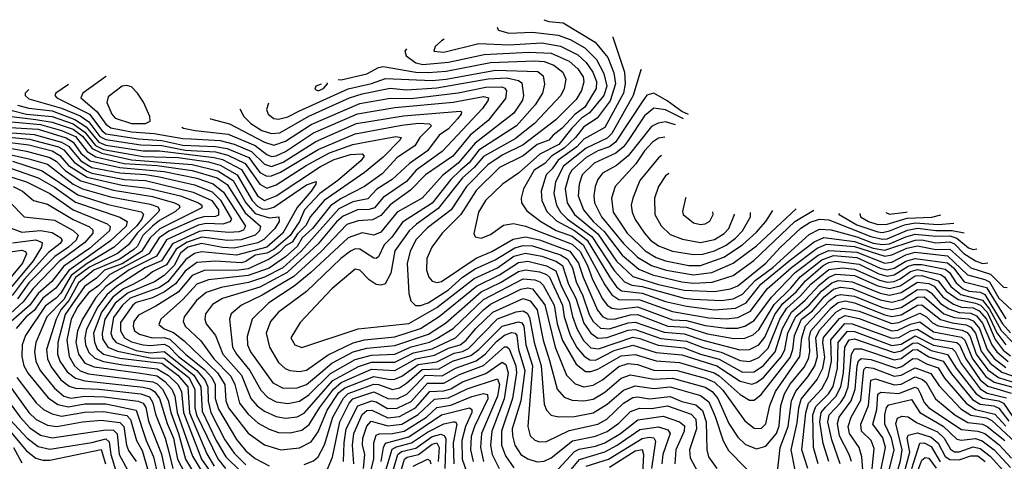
# Model space of a CAD drawing. Extents: x 1173029 to 1307123, y 522559 to 678521.
# Tile 544 of 623: x 1206026 to 1210248, y 670205 to 672101. Entities that reach past the tile are written whole.
import ezdxf

# ---------------------------------------------------------------- set-up
doc = ezdxf.new("R2010")
doc.units = 0

msp = doc.modelspace()

# ---------------------------------------------------------------- linework, layer by layer
at = {"layer": '0CON10XD'}
for points in [[(1208272.9, 672100.6), (1208295, 672092.4), (1208356.4, 672086.4), (1208494, 672004), (1208548, 671938), (1208573.1, 671873.1), (1208581.3, 671825), (1208558.3, 671751.7), (1208502.3, 671677.7), (1208445, 671640.7), (1208409.1, 671595), (1208360.7, 671549.3), (1208305.6, 671515), (1208277.2, 671482.8), (1208232.2, 671455), (1208186.1, 671375), (1208175.7, 671335), (1208177.6, 671315), (1208200.2, 671280.2), (1208261, 671235), (1208326.4, 671196.4), (1208395, 671171), (1208442.7, 671135), (1208535, 670962.7), (1208565, 670919.4), (1208595, 670900.1), (1208685, 670898.4), (1208825, 670847.8), (1208980.6, 670820.6), (1209055, 670817.1), (1209105, 670822.4), (1209160, 670850), (1209231.5, 670945), (1209335, 671037.6), (1209445, 671119.9), (1209485, 671136.7), (1209605, 671126.5), (1209735, 671085.1), (1209765, 671090.8), (1209829.8, 671120.2), (1209875, 671130.6), (1209955, 671114.9), (1210015, 671115.1), (1210105, 671034.9), (1210188.4, 671008.4), (1210245, 670952.3), (1210260.5, 670951.4)], [(1208074.5, 672068.8), (1208073.8, 672065), (1208078.5, 672055), (1208122.9, 672042.9), (1208225, 672047.1), (1208335, 672034.7), (1208386.2, 672016.2), (1208449.3, 671979.3), (1208499.7, 671929.7), (1208530, 671870), (1208543.9, 671815), (1208530.2, 671775), (1208468.9, 671701.1), (1208435, 671677.3), (1208393.5, 671635), (1208337.1, 671565), (1208256.1, 671523.9), (1208165, 671441.9), (1208096.7, 671395), (1208023.2, 671325), (1207993.4, 671275), (1207973.1, 671183.1), (1207979.2, 671169.2), (1208005, 671163.3), (1208045, 671178.8), (1208100.7, 671219.2), (1208143.9, 671226.1), (1208195, 671214.6), (1208395, 671136.8), (1208429.4, 671105), (1208460.6, 671045), (1208482.5, 670985), (1208525, 670902.7), (1208545, 670875.8), (1208565, 670862), (1208595, 670858.1), (1208675, 670868.2), (1208825, 670813.1), (1208885, 670809.9), (1208965, 670788.2), (1209055, 670776.7), (1209103.2, 670776.8), (1209135, 670784.6), (1209175, 670809.7), (1209250.3, 670909.7), (1209351.5, 671015), (1209449.7, 671090.3), (1209495, 671110.5), (1209615, 671102.7), (1209735, 671056.1), (1209765, 671060.2), (1209825, 671091.4), (1209865, 671102.9), (1210005, 671086.5), (1210089.7, 671005), (1210165, 670985.8), (1210184.9, 670975), (1210225, 670906), (1210278.8, 670855)], [(1207845.8, 672017.1), (1207835, 672009.5), (1207808.1, 671985), (1207801.5, 671965), (1207845, 671961.5), (1207995, 671998.7), (1208125, 671993.3), (1208265, 672000.6), (1208345, 671987.5), (1208419.8, 671949.8), (1208455, 671917.5), (1208483.5, 671875), (1208498.8, 671835), (1208497.2, 671805), (1208448.9, 671725), (1208406.8, 671693.2), (1208351.6, 671635), (1208313.1, 671605), (1208295, 671583.9), (1208245, 671564.9), (1208185, 671516.8), (1208083.3, 671466.7), (1207982.6, 671367.4), (1207917.3, 671265), (1207837.1, 671185), (1207792.6, 671125), (1207771.8, 671075), (1207770.3, 671025), (1207780.7, 670995), (1207795, 670977.9), (1207815, 670972.4), (1207835, 670976.9), (1207982.9, 671077.1), (1208050.2, 671105), (1208141.4, 671158.6), (1208195, 671168.6), (1208255, 671156.3), (1208385, 671107), (1208422.1, 671055), (1208441.9, 670995), (1208503.7, 670853.7), (1208525, 670827.3), (1208545, 670817), (1208575, 670814.9), (1208645, 670833.4), (1208675, 670834.7), (1208805, 670784.8), (1208885, 670780.9), (1208975, 670752.2), (1209088, 670732), (1209135, 670733.1), (1209171.4, 670748.6), (1209195, 670769.7), (1209261.3, 670878.7), (1209332.2, 670947.8), (1209373, 670997), (1209465, 671070.4), (1209515, 671088.4), (1209615, 671079.6), (1209715, 671034.1), (1209745, 671027.5), (1209775, 671033.5), (1209825.3, 671064.7), (1209865, 671075.6), (1210005, 671056.7), (1210029.5, 671035), (1210075.7, 670975.7), (1210171.1, 670951.1), (1210255, 670816.1)], [(1208569.6, 672026.6), (1208569.3, 672025), (1208619.2, 671875), (1208622.2, 671825), (1208614.9, 671785.1), (1208535, 671637.4), (1208445, 671587.3), (1208414.9, 671555), (1208335, 671497.9), (1208309.5, 671460.5), (1208282.9, 671435), (1208261.9, 671365), (1208264.1, 671325), (1208286.8, 671276.8), (1208327.5, 671237.5), (1208405, 671196.5), (1208459.9, 671155), (1208555, 670996.3), (1208584.7, 670954.7), (1208606.8, 670936.8), (1208695, 670926.4), (1208795, 670891.6), (1208885, 670871.3), (1209005, 670855.5), (1209095, 670862.9), (1209141.4, 670885), (1209204, 670965), (1209330.5, 671069.5), (1209432.3, 671147.7), (1209474, 671166), (1209605, 671148.7), (1209685, 671119.7), (1209735, 671111), (1209865.2, 671154.8), (1209895, 671155.6), (1209955, 671143.1), (1210015, 671146.8), (1210035, 671138.9), (1210075, 671096.5), (1210125, 671065.3), (1210155, 671054.9), (1210177.6, 671056.5)], [(1207684.5, 671975.4), (1207676.9, 671965), (1207683.6, 671945), (1207725, 671915.2), (1207755, 671907.6), (1207865, 671918.5), (1208018.2, 671951.8), (1208209.3, 671960.7), (1208305, 671956.5), (1208382.3, 671922.3), (1208419.4, 671889.4), (1208442.3, 671855), (1208445, 671833.8), (1208435, 671797.1), (1208412.7, 671757.3), (1208325, 671671.4), (1208185, 671563.7), (1208095, 671518.6), (1208032.9, 671477.1), (1207941.5, 671385), (1207875.7, 671285), (1207775, 671207.7), (1207725, 671155.2), (1207700, 671105), (1207687.7, 671055), (1207694.8, 670924.8), (1207703.5, 670893.5), (1207723.7, 670873.7), (1207745, 670873.3), (1207777.7, 670885), (1207865, 670941.4), (1207925, 670994.9), (1207979.1, 671030.9), (1208065, 671070), (1208148.7, 671121.3), (1208185, 671130.9), (1208225, 671129.7), (1208345, 671091.3), (1208375, 671072.1), (1208395.8, 671035), (1208411.9, 670975), (1208440.4, 670915), (1208468, 670835), (1208485.4, 670805), (1208517, 670777), (1208555, 670773.1), (1208635, 670799.8), (1208665, 670803.1), (1208789.1, 670759.1), (1208875, 670752.8), (1208955, 670724.9), (1209114.1, 670684.1), (1209155, 670684.4), (1209195, 670705.8), (1209221.5, 670738.5), (1209264.3, 670835), (1209298.1, 670881.9), (1209355, 670932.6), (1209395, 670980), (1209471.8, 671045), (1209495, 671057.9), (1209525, 671063.9), (1209625, 671051.8), (1209709.8, 671009.8), (1209745, 671000.3), (1209775, 671004.9), (1209835, 671042.2), (1209860.6, 671049.4), (1209895, 671049.5), (1209995, 671030.3), (1210012.7, 671015), (1210041.3, 670971.3), (1210071.9, 670945), (1210095.4, 670935), (1210145, 670931.5), (1210165, 670921.4), (1210240.9, 670795), (1210275, 670756.9)], [(1207391.3, 671843.9), (1207405, 671843.1), (1207515, 671867.5), (1207564.9, 671895.1), (1207585, 671899.4), (1207725, 671874.9), (1207776.7, 671873.3), (1207855, 671879.9), (1208045, 671916.2), (1208235, 671923.7), (1208275, 671920.7), (1208316.3, 671905), (1208355.2, 671875), (1208367.4, 671845), (1208360, 671805), (1208345.7, 671775), (1208233.8, 671655), (1208150.6, 671589.4), (1208015, 671513.8), (1207975, 671465.5), (1207925, 671421.8), (1207820.2, 671289.8), (1207726.8, 671223.2), (1207695.9, 671194.1), (1207635, 671109.2), (1207616.7, 671013.3), (1207592.4, 670967.6), (1207575, 670960.8), (1207554.2, 670964.2), (1207524.2, 670984.2), (1207485, 671026.2), (1207465, 671030.4), (1207364.1, 670945), (1207228.9, 670801.1), (1207188.6, 670735), (1207205, 670705.7), (1207235, 670693.8), (1207476.6, 670773.4), (1207695, 670796.1), (1207815, 670864.7), (1207975, 670989.6), (1208075, 671036.2), (1208145, 671085.1), (1208195, 671098.6), (1208265, 671085.6), (1208325, 671064.4), (1208353.1, 671045), (1208379.7, 670965), (1208410.5, 670905), (1208445, 670798), (1208475, 670755.2), (1208505, 670733.6), (1208545, 670736.6), (1208635, 670767.4), (1208665, 670770.6), (1208775, 670732), (1208885, 670720.3), (1208955, 670693.5), (1209034.1, 670674.1), (1209115, 670637.7), (1209155, 670633.4), (1209195, 670650.6), (1209235, 670691.1), (1209284.8, 670815), (1209315, 670862.9), (1209374, 670915), (1209418.6, 670965), (1209495, 671028.7), (1209553.7, 671036.3), (1209605, 671030), (1209712.3, 670982.3), (1209745, 670974.3), (1209775, 670976.9), (1209801.6, 670988.4), (1209845, 671019.7), (1209875, 671028.6), (1209976.4, 671006.4), (1209991.8, 670995), (1210018.9, 670955), (1210061.8, 670921.8), (1210155, 670896.7), (1210185, 670858.6), (1210235, 670766.6), (1210285, 670715.1)], [(1207092.4, 671741.9), (1207084.7, 671715), (1207091.3, 671695), (1207115, 671676.8), (1207135, 671674), (1207175, 671684.3), (1207222.6, 671707.4), (1207435, 671804.2), (1207535, 671826.9), (1207595, 671848), (1207795, 671839.6), (1207855, 671845.4), (1208065.7, 671884.3), (1208248, 671878), (1208270.1, 671860.1), (1208275.6, 671824.4), (1208267.6, 671785), (1208236.7, 671735), (1208155.5, 671645), (1207995, 671540), (1207953.7, 671486.3), (1207915.9, 671454.1), (1207874.2, 671415), (1207795, 671312.5), (1207668, 671232), (1207622.1, 671167.9), (1207588.9, 671135), (1207565, 671082.1), (1207555, 671075.4), (1207545, 671077.2), (1207485, 671116.2), (1207465, 671116.5), (1207445, 671107.7), (1207402.2, 671075), (1207255.5, 670934.5), (1207136.2, 670845), (1207101.6, 670805), (1207083, 670755), (1207096.7, 670695), (1207135, 670629.7), (1207163.9, 670603.9), (1207184.5, 670594.5), (1207225, 670590.2), (1207255, 670596.9), (1207348.1, 670661.9), (1207456.2, 670713.8), (1207505, 670726), (1207635, 670739.2), (1207744.8, 670775.2), (1207825, 670826.3), (1207985, 670957.4), (1208083, 671005), (1208165, 671058.4), (1208204.5, 671064.5), (1208284.4, 671044.4), (1208325, 671023), (1208349.7, 670955), (1208381.5, 670891.5), (1208396.2, 670826.2), (1208415.3, 670775.3), (1208444.1, 670724.1), (1208475, 670692.7), (1208507.3, 670687.3), (1208655, 670737.6), (1208685, 670732.9), (1208763.9, 670703.9), (1208875, 670692.3), (1208945, 670664.6), (1209025, 670643.6), (1209125, 670587.6), (1209175, 670589.3), (1209215, 670616.4), (1209265.9, 670675), (1209297, 670775), (1209334.7, 670845), (1209393.7, 670896.3), (1209455, 670962.7), (1209495, 670995.7), (1209525, 671007.8), (1209605, 671002.2), (1209705, 670958.5), (1209755, 670946.8), (1209801.7, 670958.3), (1209865, 671001.4), (1209895, 671002.3), (1209965, 670979.6), (1209999.3, 670935), (1210049.4, 670899.4), (1210124.6, 670884.6), (1210145.3, 670875.3), (1210174.3, 670845), (1210216.5, 670756.5), (1210255, 670705)], [(1208694.2, 671884.2), (1208690, 671885), (1208655.8, 671775), (1208565, 671612.7), (1208545, 671592.7), (1208455, 671549), (1208357.9, 671472.1), (1208323.4, 671405), (1208315.9, 671355), (1208327.3, 671305), (1208344.6, 671275), (1208375, 671245.1), (1208479.9, 671169.9), (1208574.6, 671024.6), (1208618.8, 670975), (1208650.8, 670960.8), (1208695, 670954.8), (1208875, 670905.4), (1208915, 670900.8), (1209034.9, 670895.1), (1209085, 670902.1), (1209125, 670922), (1209179, 670981), (1209255, 671037.4), (1209411.2, 671178.8), (1209455, 671201.6), (1209505, 671198.7), (1209615, 671169), (1209685, 671141.5), (1209725, 671135.1), (1209755, 671138), (1209825, 671169.1), (1209865, 671180), (1209955, 671171), (1210015, 671172.3), (1210045, 671162.7), (1210095, 671120.9), (1210115, 671114.1), (1210129.9, 671116.9)], [(1206396.6, 671858.8), (1206394.3, 671855), (1206296.5, 671785), (1206288.2, 671765), (1206357, 671706.9), (1206395, 671652.4), (1206416.1, 671636.1), (1206505, 671619.2), (1206602.3, 671612.3), (1206725, 671590.5), (1206760.5, 671589.5), (1206885, 671581.8), (1206945, 671565.7), (1207020.1, 671535), (1207075, 671480.4), (1207105, 671471), (1207155, 671489.6), (1207295, 671577.8), (1207470.4, 671655), (1207672.3, 671687.7), (1207915, 671707.7), (1207920, 671705), (1207918.3, 671695), (1207903.5, 671675), (1207865, 671631.7), (1207824.8, 671605), (1207775, 671538.2), (1207696.9, 671483.1), (1207623, 671415), (1207557, 671373), (1207518.2, 671331.8), (1207455, 671318.4), (1207395, 671288.4), (1207232.2, 671107.8), (1207154.1, 671035), (1207075, 670996.2), (1207006.7, 670973.3), (1206889.4, 670950.6), (1206825, 670930), (1206783.8, 670895), (1206731.3, 670825), (1206726.7, 670805), (1206735.3, 670785), (1206802.5, 670722.5), (1206858.9, 670645), (1206930.7, 670570.7), (1206948.2, 670535), (1206968.4, 670455), (1207005, 670408.3), (1207049.1, 670369.1), (1207095, 670342.7), (1207135, 670329.5), (1207185, 670327.2), (1207235, 670338.3), (1207267, 670363), (1207311, 670435), (1207371.4, 670515), (1207405, 670543.7), (1207535, 670600.5), (1207635, 670594.7), (1207725, 670645.4), (1207805, 670660.5), (1207865, 670690.6), (1207914.5, 670705.5), (1207940.2, 670725), (1207981.3, 670775), (1208054.3, 670845.7), (1208185, 670904.1), (1208215, 670893.5), (1208244.8, 670854.8), (1208270.2, 670725), (1208298.1, 670638.1), (1208330.4, 670515), (1208360.9, 670480.9), (1208395, 670467.4), (1208445, 670464.5), (1208485, 670471.4), (1208535, 670502.4), (1208605, 670561.6), (1208645, 670576.9), (1208745, 670558.4), (1208825, 670562.3), (1208965, 670524), (1208995, 670505.1), (1209020, 670475), (1209067, 670367), (1209105, 670308.6), (1209137.9, 670277.9), (1209185, 670259.2), (1209225, 670270.6), (1209270.9, 670325), (1209282.4, 670357.6), (1209289.6, 670445), (1209305.5, 670495), (1209328.9, 670535), (1209390.1, 670609.9), (1209408.4, 670645), (1209413.4, 670675), (1209411.1, 670735), (1209418.5, 670765), (1209506.1, 670863.9), (1209535, 670887), (1209565, 670893.5), (1209605, 670885.5), (1209735, 670833.2), (1209765, 670827), (1209805, 670833.9), (1209875, 670874.9), (1209895, 670877.1), (1209974, 670814), (1210025, 670799.2), (1210085, 670791.4), (1210105, 670781.6), (1210124.1, 670755), (1210148.6, 670678.6), (1210186.7, 670626.7), (1210237.5, 670587.5), (1210325, 670557.3)], [(1206970, 671718.3), (1206986.7, 671685), (1207017.6, 671655), (1207064.8, 671625), (1207105, 671611.5), (1207140.7, 671615), (1207265, 671686.7), (1207439.5, 671765), (1207495, 671782.5), (1207615, 671806), (1207685, 671800), (1207815, 671807.6), (1208035, 671846.8), (1208115, 671850.3), (1208165, 671839.2), (1208179.2, 671829.2), (1208186.8, 671775), (1208182, 671755), (1208145, 671699), (1207979.4, 671570.6), (1207905.5, 671484.5), (1207838.8, 671431.2), (1207751.5, 671335), (1207644.8, 671275), (1207575, 671189.1), (1207545, 671175.6), (1207495, 671185.8), (1207435, 671164.8), (1207274.9, 671015.1), (1207203, 670957), (1207094, 670885), (1207022.1, 670815), (1207001.3, 670741.3), (1207002.3, 670705), (1207016.1, 670675), (1207111.6, 670541.6), (1207155, 670519.5), (1207215, 670520.8), (1207255, 670535.1), (1207299.2, 670570.8), (1207363.9, 670626.1), (1207455.5, 670674.5), (1207515, 670690.8), (1207635, 670701.9), (1207778.6, 670751.4), (1207851.3, 670798.7), (1208005, 670932), (1208087.7, 670972.3), (1208165, 671019.8), (1208195, 671027.5), (1208255, 671017.9), (1208285, 671006.5), (1208297.9, 670995), (1208353.2, 670875), (1208360.1, 670825), (1208386.1, 670746.1), (1208415, 670693.3), (1208446, 670656), (1208471, 670641), (1208495, 670639.1), (1208575, 670681), (1208655, 670703.3), (1208755, 670672.7), (1208865, 670662.1), (1209015, 670614.4), (1209115, 670548.5), (1209165, 670536.8), (1209185, 670543.5), (1209215, 670565.4), (1209293.1, 670655), (1209306.9, 670685), (1209319.5, 670755), (1209353.9, 670826.1), (1209411.3, 670875), (1209464, 670936), (1209508.1, 670971.9), (1209535, 670981.2), (1209595, 670975.9), (1209715, 670926.8), (1209755, 670917.8), (1209805, 670929.5), (1209875, 670974.5), (1209925, 670967.9), (1209946.5, 670956.5), (1209985, 670910.9), (1210029.4, 670879.4), (1210065, 670867.2), (1210115, 670864.2), (1210140.6, 670850.6), (1210170.9, 670815), (1210208.3, 670728.3), (1210242.9, 670682.9), (1210275, 670658.5)], [(1207319.1, 671824.5), (1207295, 671815.3), (1207291.7, 671801.7), (1207305, 671794.5), (1207328.2, 671805), (1207345.6, 671825), (1207346.1, 671830.1)], [(1206065.4, 671800.8), (1206050, 671785), (1206049.5, 671775), (1206065, 671760.5), (1206205, 671721.1), (1206285, 671688.5), (1206322.2, 671662.2), (1206369.7, 671599.7), (1206395, 671586.5), (1206545, 671563), (1206635, 671561), (1206735, 671540.7), (1206865, 671532.9), (1206918.6, 671518.6), (1206993.2, 671483.2), (1207055, 671394.9), (1207085, 671377.8), (1207125, 671391.3), (1207254.8, 671475), (1207355, 671529), (1207455, 671564.3), (1207513.8, 671576.2), (1207638.6, 671598.6), (1207661.1, 671595), (1207657.8, 671585), (1207585, 671510.9), (1207505, 671445.2), (1207332.1, 671325), (1207273.5, 671256.5), (1207252.9, 671217.1), (1207217.8, 671182.2), (1207194.5, 671145.5), (1207165, 671129.5), (1207138.7, 671101.3), (1207095, 671072.7), (1207005, 671031.9), (1206965.2, 671025.2), (1206816.3, 671023.7), (1206765, 671002.7), (1206705, 670931), (1206609.5, 670870.5), (1206535, 670832.7), (1206515.2, 670805), (1206512, 670785), (1206518.4, 670765), (1206539.3, 670750.7), (1206594.4, 670735), (1206645, 670736.6), (1206669, 670729), (1206736.8, 670665), (1206819, 670599), (1206849.2, 670565), (1206864.5, 670535), (1206864.2, 670475), (1206878.6, 670428.6), (1206955, 670298.7), (1206995, 670250.9), (1207035, 670217.4), (1207095, 670185.2)], [(1206235.6, 671821.7), (1206181.1, 671785), (1206176.8, 671775), (1206185, 671764.5), (1206325, 671695.4), (1206378.2, 671625), (1206395, 671611.2), (1206535, 671589.4), (1206635, 671581.8), (1206725, 671562.4), (1206865, 671556.7), (1206915, 671547.1), (1207008.6, 671508.6), (1207055, 671444.6), (1207085, 671428.4), (1207105, 671429.8), (1207144.3, 671445.7), (1207305, 671542.8), (1207465, 671610.8), (1207665, 671648.5), (1207736.4, 671656.4), (1207783, 671653), (1207791.9, 671645), (1207742.2, 671595), (1207720.5, 671559.5), (1207645, 671509.2), (1207580.5, 671439.5), (1207505, 671384.8), (1207405, 671333.1), (1207358.6, 671301.4), (1207282, 671205), (1207237.7, 671165), (1207215, 671127.8), (1207165, 671082.4), (1207095.4, 671034.6), (1207005, 671003.4), (1206835, 670983.7), (1206785, 670966.2), (1206725, 670899), (1206630.7, 670815), (1206621.9, 670791.9), (1206645.6, 670774.4), (1206685, 670758.2), (1206731.7, 670721.7), (1206873.6, 670585), (1206905.3, 670535), (1206910.4, 670465), (1206921.2, 670435), (1207005, 670326.5), (1207075, 670276.5), (1207145, 670254.1), (1207225, 670263), (1207275, 670289.4), (1207305, 670332.2), (1207344.9, 670425), (1207395, 670500.8), (1207419.5, 670520.5), (1207545, 670569.4), (1207615, 670556.2), (1207635, 670558), (1207665, 670570.6), (1207735, 670620.5), (1207815, 670631.6), (1207889, 670669), (1207925, 670676.5), (1207950.3, 670689.7), (1208075, 670816.8), (1208155, 670846.6), (1208185, 670851.5), (1208201.4, 670841.4), (1208212.4, 670822.4), (1208232.5, 670715), (1208261.7, 670615), (1208275, 670450), (1208285, 670424.5), (1208305, 670402.9), (1208336.2, 670396.2), (1208405, 670397.7), (1208485, 670414), (1208545, 670450.4), (1208615, 670510.9), (1208665, 670528.8), (1208745, 670517.2), (1208815, 670525.1), (1208945, 670487.7), (1208980.5, 670460.5), (1209008, 670398), (1209042.5, 670292.5), (1209065, 670252), (1209215, 670098.6)], [(1206505, 671654.7), (1206565, 671654.9), (1206585.4, 671665), (1206584.2, 671685), (1206556.2, 671746.2), (1206531.5, 671785), (1206505, 671812.4), (1206485, 671818.6), (1206465, 671814.7), (1206405, 671769.6), (1206399.8, 671745), (1206420.7, 671695), (1206435, 671678.4), (1206505, 671654.7)], [(1206842, 671677.4), (1206844.5, 671675), (1206925, 671653.2), (1207075, 671575.3), (1207115, 671562.7), (1207165, 671579.9), (1207275, 671650.4), (1207485, 671740.6), (1207615, 671763.8), (1207705, 671762.1), (1207906.4, 671786.4), (1208025, 671810.8), (1208092.6, 671812.6), (1208106.8, 671806.8), (1208113.6, 671795), (1208108.4, 671761.6), (1208035, 671668.1), (1207957.3, 671605), (1207883.6, 671515), (1207766.1, 671435), (1207701.7, 671368.3), (1207614.2, 671305.8), (1207575, 671260.3), (1207538.5, 671241.5), (1207477.1, 671237.1), (1207428.7, 671221.3), (1207318.6, 671105), (1207200.9, 670999.1), (1207065, 670917.6), (1206977.3, 670875), (1206932.5, 670837.5), (1206925.3, 670815), (1206938.9, 670695), (1206955.5, 670665), (1207012.5, 670595), (1207059.4, 670510.6), (1207089.4, 670479.4), (1207125, 670460.6), (1207175, 670452.7), (1207225, 670462.9), (1207265, 670491.1), (1207358.5, 670581.5), (1207465, 670641.6), (1207535, 670661.5), (1207635, 670665.4), (1207705, 670696.8), (1207783, 670717), (1207815, 670732.3), (1207884.7, 670775.3), (1208015, 670899.1), (1208185, 670988), (1208235, 670984.5), (1208256.1, 670976.1), (1208270.8, 670960.8), (1208318.1, 670875), (1208331.2, 670795), (1208353.3, 670723.3), (1208411.9, 670621.9), (1208451.4, 670591.4), (1208475, 670590.3), (1208505, 670600.1), (1208605, 670657.5), (1208665, 670664.1), (1208755, 670637), (1208855, 670629.9), (1209003.9, 670585), (1209025, 670572.8), (1209115, 670492.3), (1209155, 670468), (1209175, 670467.5), (1209205, 670492.2), (1209329.4, 670650.6), (1209341.7, 670685), (1209348.3, 670745), (1209378.6, 670815), (1209425, 670851.4), (1209475, 670910.6), (1209515, 670943.4), (1209545, 670952), (1209596.2, 670946.2), (1209715, 670897.9), (1209765, 670887.6), (1209809.8, 670900.2), (1209875, 670943), (1209915, 670941.4), (1209935, 670927.6), (1209975, 670882.9), (1210009.5, 670859.5), (1210055, 670843.5), (1210105, 670840.9), (1210128.9, 670828.9), (1210155, 670797.6), (1210193.8, 670705), (1210215.3, 670675), (1210265, 670633.3)], [(1208894.3, 671693.2), (1208865, 671705.9), (1208802.4, 671752.4), (1208745, 671785.5), (1208715, 671776.2), (1208695, 671748.7), (1208580.9, 671575), (1208555, 671554.9), (1208505, 671537.3), (1208455, 671508.4), (1208393.4, 671455), (1208381.7, 671435), (1208365.4, 671375), (1208372.8, 671315), (1208404.4, 671265), (1208505, 671181.3), (1208585, 671064.1), (1208655, 670997.9), (1208765, 670964.1), (1208875, 670939.5), (1209005, 670934.3), (1209074.3, 670945.7), (1209105, 670958.4), (1209225.4, 671055), (1209286.7, 671123.3), (1209375, 671205.7), (1209415, 671231.6), (1209455, 671244.5), (1209495, 671241.9), (1209675, 671169.7), (1209725, 671158.4), (1209745, 671160.7), (1209832.8, 671197.2), (1209875, 671205.4), (1209953.9, 671196.1), (1210025, 671196), (1210076, 671185.2)], [(1206720.5, 671639.3), (1206728.6, 671635), (1206778.1, 671625), (1206919.1, 671609.1), (1207035, 671560.1), (1207085, 671521.6), (1207105, 671513.9), (1207125, 671515.8), (1207165, 671535.1), (1207285.4, 671614.6), (1207475, 671696.3), (1207635, 671723.4), (1207885, 671746.6), (1208015, 671770.8), (1208035.5, 671765.5), (1208035.2, 671755.3), (1208010.3, 671719.7), (1207837.9, 671535), (1207725.7, 671454.3), (1207684, 671406), (1207585, 671337.2), (1207546.8, 671293.2), (1207525, 671286.1), (1207475, 671284.2), (1207413.1, 671256.9), (1207385, 671233.3), (1207305, 671138.1), (1207173.1, 671015), (1207055, 670953.2), (1206895.8, 670904.2), (1206852.2, 670877.8), (1206822, 670838), (1206819.6, 670815), (1206825.2, 670795), (1206864.9, 670744.9), (1206896.9, 670665), (1206976.5, 670575), (1207016.7, 670475), (1207043.8, 670443.8), (1207075, 670420.5), (1207125, 670397.4), (1207165, 670390.8), (1207215, 670396.7), (1207245, 670411.3), (1207368.6, 670551.4), (1207478.5, 670611.5), (1207535, 670631.2), (1207635, 670630.2), (1207715, 670671.3), (1207795, 670687.9), (1207894.8, 670735), (1208015, 670855.6), (1208045, 670879.2), (1208175, 670944), (1208205, 670950.4), (1208225, 670945.1), (1208277, 670877), (1208321.9, 670695), (1208371.2, 670575), (1208407.2, 670537.2), (1208445, 670525.2), (1208485, 670532.4), (1208524.7, 670555.3), (1208595, 670611.9), (1208635, 670625.3), (1208675, 670620.4), (1208745, 670596.8), (1208845, 670595.6), (1208965, 670562.5), (1209004.8, 670544.8), (1209040.3, 670510.3), (1209135, 670378.4), (1209175, 670347.9), (1209205.9, 670345.9), (1209225, 670365.6), (1209242.2, 670445), (1209267.4, 670505), (1209371.6, 670655), (1209379.1, 670735), (1209395, 670786.8), (1209498.3, 670895), (1209525, 670914.9), (1209545, 670921.1), (1209605, 670913.9), (1209725, 670865.9), (1209765, 670857.2), (1209805, 670865.1), (1209875, 670909.6), (1209905, 670911.3), (1209988.7, 670838.7), (1210035, 670822.6), (1210095, 670816.2), (1210115, 670808), (1210141.6, 670775), (1210174.9, 670685), (1210205, 670647.2), (1210255, 670608.4)], [(1205988.1, 671711.9), (1206055, 671694.7), (1206165, 671685.3), (1206255, 671653.1), (1206305, 671618.5), (1206351.2, 671561.2), (1206385, 671543.7), (1206555, 671514.1), (1206705, 671509.5), (1206835, 671490.1), (1206885, 671475.9), (1206958, 671435), (1207022.4, 671325), (1207045, 671300.8), (1207065, 671289.5), (1207085, 671286.8), (1207115, 671295.7), (1207255, 671391.2), (1207296.5, 671406.5), (1207296.2, 671395), (1207276.4, 671365), (1207215.9, 671294.1), (1207153.9, 671185), (1207085.4, 671125), (1206955, 671089.9), (1206805.1, 671104.9), (1206775, 671097), (1206738.4, 671071.6), (1206661.3, 670975), (1206625, 670951), (1206499.4, 670905), (1206467.2, 670875), (1206427.6, 670822.4), (1206417.1, 670755), (1206423.6, 670733.6), (1206439.4, 670715), (1206525, 670681.2), (1206585, 670671.1), (1206645, 670676.2), (1206772.9, 670575), (1206801.9, 670525), (1206808.9, 670421.1), (1206868.6, 670295), (1206909.7, 670225), (1207035, 670101.4)], [(1206016.2, 671733.8), (1206065, 671720.2), (1206165, 671708.7), (1206262.1, 671672.1), (1206310.5, 671640.5), (1206364.9, 671575), (1206395, 671561.9), (1206555, 671537.6), (1206625, 671538), (1206859.4, 671509.4), (1206895, 671500), (1206977.3, 671457.3), (1207046, 671345), (1207075, 671324.9), (1207126.2, 671345), (1207315, 671470.8), (1207375, 671499.9), (1207445, 671522.4), (1207494.7, 671524.7), (1207502.7, 671515), (1207488.7, 671495), (1207389.5, 671410.5), (1207313.2, 671355), (1207246.4, 671285), (1207225.3, 671234.7), (1207185, 671174.7), (1207115.2, 671114.8), (1207085, 671097.9), (1207035, 671090.3), (1206995, 671063.2), (1206975, 671056.6), (1206865, 671063.5), (1206785, 671058.1), (1206735, 671022), (1206693.5, 670966.5), (1206646.9, 670933.1), (1206595, 670906.8), (1206525, 670886.9), (1206510.5, 670875), (1206458.8, 670801.2), (1206458.5, 670765), (1206475.1, 670735.1), (1206505, 670717.5), (1206555, 670705.5), (1206585, 670701.7), (1206645, 670707.4), (1206665, 670697.3), (1206706.2, 670655), (1206785.6, 670595), (1206819.5, 670555), (1206832.1, 670525), (1206833.6, 670463.6), (1206845.9, 670415), (1206905, 670296.8), (1206945, 670239.7), (1206995, 670189.7)], [(1208871.8, 671675.2), (1208795, 671714.2), (1208745, 671720.8), (1208705, 671688.3), (1208631.6, 671578.4), (1208614.8, 671555.2), (1208582.3, 671527.7), (1208488.7, 671485), (1208437.2, 671435), (1208424.8, 671395), (1208421.3, 671345), (1208444, 671285), (1208485.4, 671235), (1208532, 671192), (1208609.7, 671089.7), (1208680.5, 671030.5), (1208739.4, 671005), (1208865.1, 670974.9), (1208915, 670969.8), (1208995, 670974.7), (1209085, 671002), (1209173.5, 671066.5), (1209349.7, 671235), (1209430.9, 671283.6)], [(1205945, 671691.3), (1206095, 671672.2), (1206165, 671661), (1206255, 671630.9), (1206295, 671600.4), (1206337.2, 671547.2), (1206377.6, 671527.6), (1206505, 671498.9), (1206765, 671479.3), (1206875, 671451.3), (1206940.7, 671410.7), (1206995, 671314.9), (1207035, 671269.1), (1207095, 671249.7), (1207137.1, 671255), (1207138.1, 671235), (1207119.4, 671205), (1207072.2, 671157.8), (1207046.8, 671143.2), (1206945, 671120.7), (1206895, 671123.5), (1206805, 671140.1), (1206746.3, 671123.7), (1206715, 671098.3), (1206687.6, 671045), (1206645, 671002.5), (1206604.6, 670975.4), (1206491.1, 670928.9), (1206435, 670884.5), (1206391.6, 670815), (1206379.2, 670755), (1206381.4, 670731.4), (1206403.8, 670695), (1206445, 670677.4), (1206585, 670649.1), (1206645, 670647.9), (1206750.7, 670565), (1206777.5, 670515), (1206776.8, 670435), (1206783.4, 670405), (1206875.9, 670215.9), (1206907.9, 670175)], [(1205945, 671666.2), (1206115, 671650.7), (1206205.6, 671625.6), (1206265, 671598.8), (1206315.5, 671535.5), (1206352.3, 671512.3), (1206473.8, 671483.8), (1206615, 671475), (1206765, 671453.1), (1206872.1, 671422.1), (1206915, 671392.8), (1206992.3, 671272.3), (1207058.8, 671215), (1207053.5, 671195), (1207035, 671175.6), (1206975, 671155.3), (1206916.7, 671153.3), (1206807.2, 671167.2), (1206744.6, 671145.4), (1206696.9, 671115), (1206655, 671047.9), (1206595, 671018.2), (1206565.8, 670994.2), (1206513.8, 670966.2), (1206470.8, 670945), (1206425, 670909.9), (1206376.8, 670845), (1206342.8, 670755), (1206345.9, 670715.9), (1206357.5, 670687.5), (1206385.8, 670665.8), (1206455, 670648.1), (1206635, 670626.5), (1206703.6, 670575), (1206746.5, 670525), (1206754, 670414), (1206827.6, 670237.6), (1206859.4, 670185)], [(1208838.7, 671648.7), (1208795, 671662), (1208763.1, 671656.9), (1208735, 671642.5), (1208635, 671516.9), (1208585, 671475.2), (1208525, 671441.4), (1208504.9, 671415.1), (1208493, 671385), (1208487.2, 671345), (1208491.3, 671315), (1208520.1, 671255), (1208615, 671139.6), (1208675, 671082), (1208735.2, 671045), (1208797.9, 671025), (1208915, 671004.9), (1208993.8, 671016.2), (1209085, 671055.6), (1209185, 671129.7), (1209355.3, 671288.5)], [(1205915, 671620.9), (1206087.5, 671607.5), (1206205.2, 671575.2), (1206235, 671558.3), (1206288.5, 671495), (1206335, 671466.3), (1206455, 671443.6), (1206565, 671436.7), (1206625.9, 671425.9), (1206775, 671391.2), (1206851.7, 671361.7), (1206886.7, 671326.7), (1206933.5, 671245), (1206926.7, 671233.3), (1206896.3, 671223.7), (1206825, 671225.7), (1206791.5, 671218.5), (1206655, 671155.1), (1206612.3, 671085), (1206495, 671027.3), (1206395, 670954.9), (1206351.7, 670908.3), (1206294.6, 670815.4), (1206273.6, 670765), (1206266.5, 670715), (1206277.8, 670665), (1206305, 670626.9), (1206345, 670610.7), (1206543.2, 670583.2), (1206615, 670571.8), (1206648.3, 670548.3), (1206678.6, 670515), (1206691.3, 670485), (1206701.6, 670415), (1206766.9, 670226.9), (1206810.6, 670155)], [(1205935, 671641), (1206105, 671630.1), (1206225, 671593.1), (1206255, 671575.6), (1206288.3, 671528.3), (1206327.9, 671495), (1206455, 671466), (1206645, 671449.4), (1206785, 671419.7), (1206855, 671396.8), (1206900.4, 671360.4), (1206994.3, 671215), (1206985, 671197.7), (1206965, 671189.8), (1206922.4, 671187.6), (1206825, 671196), (1206795, 671191.7), (1206680.9, 671139.1), (1206634.2, 671065.8), (1206563.2, 671035), (1206442.8, 670957.2), (1206399.6, 670920.4), (1206361.5, 670868.5), (1206313, 670773), (1206305.5, 670735), (1206308.2, 670705), (1206322, 670672), (1206347.7, 670647.7), (1206385, 670634.2), (1206468.8, 670618.8), (1206615, 670602.5), (1206663.7, 670573.7), (1206703.5, 670535), (1206719.4, 670505), (1206728.7, 670415), (1206805.9, 670215), (1206837.7, 670167.8)], [(1205903.7, 671583.7), (1206065, 671563.4), (1206165, 671537.1), (1206198.2, 671518.2), (1206235, 671475), (1206315.2, 671425.2), (1206465, 671390.2), (1206575, 671377.3), (1206715, 671343.9), (1206792, 671315), (1206806.8, 671305), (1206806.7, 671293.3), (1206626.7, 671203.3), (1206584.7, 671165), (1206548.8, 671105), (1206465, 671052.8), (1206390, 671025), (1206355, 670991.1), (1206304, 670956), (1206221.2, 670835), (1206189.4, 670715), (1206188.3, 670665), (1206198.3, 670635), (1206228.7, 670588.7), (1206265, 670561.6), (1206305, 670551.3), (1206555, 670523.4), (1206585, 670516.6), (1206604.5, 670504.5), (1206625.5, 670475), (1206657.8, 670367.8), (1206684.8, 670305), (1206703.1, 670215), (1206734.1, 670154.1)], [(1205905, 671603.1), (1206067.4, 671587.4), (1206192.1, 671555), (1206215, 671541.4), (1206259.2, 671489.2), (1206311.6, 671451.6), (1206335, 671441.9), (1206475, 671415.1), (1206565, 671410), (1206770.3, 671359.7), (1206849.3, 671325), (1206878.7, 671285), (1206878, 671262), (1206865, 671255.8), (1206815.6, 671254.4), (1206783.5, 671246.5), (1206665, 671193.1), (1206623.6, 671165), (1206579.3, 671095), (1206413, 671007), (1206365, 670960.2), (1206321, 670929), (1206275, 670870.2), (1206246.5, 670815), (1206228.1, 670725), (1206237.4, 670655), (1206260.5, 670615), (1206285, 670593.2), (1206320.5, 670580.5), (1206596.1, 670546.1), (1206615, 670537.2), (1206638.1, 670515), (1206662.7, 670467.3), (1206673.8, 670415), (1206707.4, 670325), (1206737.4, 670215), (1206766.2, 670165)], [(1208792.7, 671596.5), (1208765, 671591.5), (1208739.3, 671575), (1208705, 671538.3), (1208667.5, 671482.5), (1208579.5, 671385), (1208563.5, 671335), (1208570.5, 671275), (1208630.5, 671185), (1208708.4, 671108.4), (1208755, 671079.4), (1208794.6, 671065), (1208895, 671044.9), (1208945, 671044.9), (1209045, 671081.4), (1209125.2, 671134.8), (1209185, 671188.8), (1209225.2, 671235), (1209255.8, 671281.9)], [(1205805, 671562.3), (1206065, 671503.8), (1206145, 671479.8), (1206255, 671394.7), (1206295, 671374), (1206415, 671339.7), (1206585, 671309.5), (1206618, 671298), (1206626, 671285), (1206619.5, 671275), (1206529.3, 671185), (1206492.8, 671135), (1206445, 671097.7), (1206325, 671037.9), (1206265, 670993.5), (1206215, 670899.2), (1206142.7, 670825), (1206094.6, 670715), (1206089, 670675), (1206094.6, 670635), (1206113.7, 670595), (1206175, 670519.1), (1206215, 670484.4), (1206245, 670476.6), (1206305, 670484.4), (1206387.4, 670482.6), (1206533.3, 670463.3), (1206554.8, 670454.8), (1206566.1, 670436.1), (1206577.7, 670377.7), (1206634.1, 670235.9), (1206651.5, 670155)], [(1205886.6, 671566.6), (1206055, 671536.4), (1206155, 671509.8), (1206182.7, 671492.7), (1206221.9, 671451.9), (1206288.6, 671408.6), (1206428.7, 671368.7), (1206595, 671341.6), (1206689.2, 671315), (1206710, 671305), (1206713, 671295), (1206693.3, 671276.7), (1206625, 671238.7), (1206595, 671215.1), (1206553.8, 671175), (1206530.8, 671129.2), (1206515.8, 671114.2), (1206455, 671072.1), (1206343.8, 671025), (1206278.3, 670971.7), (1206237, 670895), (1206202.5, 670855), (1206181.6, 670815), (1206140.8, 670685), (1206144.9, 670645), (1206160.9, 670611), (1206202, 670555), (1206237.3, 670527.3), (1206265, 670519.6), (1206365, 670515.5), (1206545, 670495.2), (1206582.1, 670482.1), (1206596.7, 670456.7), (1206607.6, 670407.6), (1206649.7, 670305), (1206665.5, 670245.5), (1206681.8, 670175)], [(1205757.9, 671497.9), (1206055.2, 671405), (1206155, 671354), (1206255, 671284.5), (1206332.8, 671252.8), (1206401.2, 671225), (1206413.1, 671213.1), (1206411.2, 671195), (1206325, 671119.2), (1206215, 671042.5), (1206163.7, 670976.3), (1206105.1, 670925), (1206068.9, 670875), (1205988.7, 670805)], [(1205995, 671492.7), (1206122.3, 671452.3), (1206275, 671348.2), (1206405, 671306.9), (1206546.2, 671276.2), (1206556.3, 671266.3), (1206549.8, 671245), (1206527.1, 671215), (1206430.7, 671125), (1206315, 671054), (1206246.7, 671003.3), (1206202.6, 670927.4), (1206182.3, 670905), (1206135, 670870.8), (1206050.7, 670745), (1206037, 670705), (1206035.1, 670655), (1206043.5, 670615), (1206061.7, 670581.7), (1206148.4, 670478.4), (1206188.8, 670448.8), (1206235, 670438.5), (1206305, 670451.6), (1206395, 670451.6), (1206524.9, 670424.9), (1206568.3, 670295), (1206599.9, 670225), (1206617.5, 670145)], [(1208778, 671518), (1208765, 671507.6), (1208685, 671411.1), (1208654.8, 671335), (1208648.4, 671305), (1208651.6, 671275), (1208665, 671243.1), (1208705, 671183.8), (1208730.7, 671155), (1208765, 671129.8), (1208825, 671107.5), (1208915, 671092.2), (1208955, 671093.9), (1209005, 671107.9), (1209055, 671132.7), (1209095, 671162.9), (1209124.8, 671195), (1209159.3, 671255), (1209159.9, 671273)], [(1205991.2, 671461.2), (1206105, 671422.3), (1206175, 671382.4), (1206265, 671318), (1206455, 671253.3), (1206486, 671235), (1206482.2, 671215), (1206415, 671151.4), (1206236.2, 671023.8), (1206181.1, 670948.9), (1206125, 670905.3), (1206088.1, 670851.9), (1206053.8, 670825), (1206011, 670775)], [(1208809.8, 671439.9), (1208795, 671430.9), (1208764.8, 671385), (1208747.6, 671335), (1208749.5, 671265), (1208776.2, 671216.2), (1208815, 671178.8), (1208868, 671158), (1208945, 671144.9), (1209005, 671157.3), (1209046.4, 671183.6), (1209067, 671205), (1209090.9, 671265), (1209090.7, 671266.6)], [(1205998.2, 671385), (1206037.4, 671365), (1206085, 671325.2), (1206145, 671308.4), (1206255, 671242.9), (1206325, 671211.7), (1206338.9, 671198.9), (1206339.3, 671185), (1206305.5, 671144.5), (1206195, 671063.4), (1206083, 670947), (1206041, 670889), (1205930.3, 670789.7)], [(1208882.5, 671337.7), (1208880.4, 671335), (1208867.6, 671277.6), (1208870.5, 671265), (1208915, 671228.9), (1208945, 671222), (1208965, 671224.6), (1208985, 671235.6), (1209000, 671265), (1208998.3, 671276.6)], [(1205985.4, 671315.4), (1206045, 671254.8), (1206175, 671240.7), (1206255, 671196.4), (1206276.1, 671176.1), (1206267.7, 671155), (1206235.8, 671125), (1206176, 671084), (1206065, 670971), (1206016.8, 670903.2)], [(1209739.4, 671273.2), (1209756.1, 671266.1), (1209825, 671274.8), (1209830.7, 671276.3)], [(1209536.6, 671268.5), (1209540.2, 671265), (1209615, 671220.7), (1209705, 671189.6), (1209725, 671187.3), (1209755, 671194.9), (1209820, 671220), (1209865, 671229.3), (1209965, 671222), (1210031.3, 671227.1)], [(1209627.8, 671269.4), (1209631.7, 671255), (1209665, 671233.9), (1209705, 671222.1), (1209745, 671223), (1209831.4, 671248.6), (1209936.9, 671253.1), (1209975.3, 671262.8)], [(1205955, 671218), (1206035, 671188.9), (1206115, 671196.4), (1206165, 671187.4), (1206202.7, 671165), (1206207.3, 671155), (1206199.9, 671140.1), (1206148.9, 671101.1), (1206045, 670985), (1205993.2, 670916.8)], [(1205995, 671142.4), (1206095, 671155.3), (1206122.8, 671145), (1206119.3, 671125), (1206083.6, 671065), (1205991.5, 670955)], [(1205975, 671102.8), (1206035, 671110.9), (1206051.2, 671105), (1206055.4, 671095.4), (1206037.3, 671055), (1205954.4, 670955.6)], [(1209273.8, 670146.2), (1209287.1, 670265), (1209321.2, 670355), (1209334.7, 670465), (1209353.8, 670506.2), (1209405, 670567.3), (1209436.1, 670615), (1209446.6, 670655), (1209440.4, 670735), (1209455, 670768.2), (1209525, 670845.5), (1209555, 670863.1), (1209625, 670849), (1209765, 670797.1), (1209795, 670801), (1209885, 670841.6), (1209914, 670825), (1209939.8, 670799.8), (1209965, 670786.2), (1210067.5, 670767.5), (1210088.5, 670758.5), (1210101.2, 670741.2), (1210126.9, 670665), (1210177.5, 670597.5), (1210223.6, 670565), (1210305, 670539.7)], [(1209365.9, 670094.1), (1209333.3, 670255), (1209359.6, 670370.4), (1209366.2, 670435), (1209377.4, 670472.6), (1209445, 670556.2), (1209470.1, 670605), (1209478.1, 670651.9), (1209470.1, 670715), (1209473.1, 670736.9), (1209541.4, 670818.6), (1209565, 670830.9), (1209625, 670818.5), (1209765, 670765.6), (1209791.4, 670768.6), (1209845, 670794.5), (1209885, 670804.5), (1209945, 670761.5), (1210065, 670738.2), (1210078.3, 670725), (1210111, 670645), (1210169, 670569), (1210205.1, 670545.1), (1210285, 670522.8)], [(1207245, 670191.5), (1207285, 670207.4), (1207305, 670224.3), (1207333.4, 670276.6), (1207368.2, 670395), (1207413.9, 670476.1), (1207433.9, 670496.1), (1207545, 670536.7), (1207565, 670535.3), (1207625, 670513.8), (1207655, 670521.3), (1207685, 670540.5), (1207751.1, 670598.9), (1207825, 670602), (1207882, 670635), (1207960.3, 670659.7), (1207994.6, 670685.4), (1208094.5, 670785.5), (1208165, 670804.2), (1208178.9, 670798.9), (1208188, 670785), (1208196, 670705), (1208225.3, 670615), (1208205.2, 670355), (1208214.8, 670314.8), (1208235, 670295.3), (1208255, 670289), (1208285, 670291), (1208382.2, 670337.8), (1208505.1, 670364.9), (1208543.3, 670386.7), (1208615.2, 670454.8), (1208655, 670478.5), (1208675, 670481.5), (1208726.4, 670473.6), (1208815, 670484.1), (1208865, 670462.1), (1208925, 670448), (1208953.2, 670423.2), (1208970, 670375), (1208972.7, 670255), (1208979.3, 670225), (1209015, 670174.2)], [(1209406.1, 670175), (1209380.4, 670255), (1209396.4, 670413.6), (1209407.8, 670455), (1209465, 670516.7), (1209492.3, 670567.7), (1209506.9, 670635), (1209503.8, 670726.2), (1209563.8, 670796.2), (1209595, 670795.8), (1209765, 670733.7), (1209795, 670736.8), (1209845, 670765.9), (1209875, 670772.5), (1209945, 670730.8), (1210043.7, 670715), (1210056, 670705), (1210082.5, 670645), (1210145.1, 670555.1), (1210177.2, 670527.2), (1210215.7, 670515.7), (1210277, 670497)], [(1207337.8, 670152.2), (1207366.5, 670223.5), (1207399.1, 670375), (1207439.2, 670455), (1207455, 670472.7), (1207545, 670503.2), (1207605, 670474.3), (1207645, 670473.9), (1207685.9, 670494.1), (1207726, 670534), (1207765, 670575.5), (1207837.3, 670572.7), (1207894.5, 670605.5), (1207983, 670637), (1208022.3, 670665), (1208071.1, 670718.9), (1208105, 670746.7), (1208135, 670758.1), (1208150.9, 670755), (1208157.4, 670745), (1208164.4, 670685), (1208191.5, 670595), (1208174.1, 670465), (1208137.1, 670345), (1208139.1, 670315), (1208148.6, 670275), (1208174.7, 670234.7), (1208205, 670216), (1208245, 670203.7), (1208275, 670206), (1208305, 670220.2), (1208397, 670293), (1208495, 670312.6), (1208545, 670333.7), (1208595, 670369.4), (1208645, 670419.7), (1208683.5, 670433.5), (1208735, 670431.7), (1208803.2, 670443.2), (1208905, 670407.2), (1208925, 670386.7), (1208928.2, 670345), (1208898.7, 670255), (1208900.4, 670220.4), (1208930.2, 670165)], [(1209450.1, 670195), (1209429.9, 670265), (1209426.4, 670405), (1209439.4, 670440.6), (1209494, 670495), (1209513.5, 670526.5), (1209532.2, 670605), (1209536.1, 670715), (1209575, 670764.3), (1209605, 670762.6), (1209765, 670702.9), (1209805, 670707.5), (1209865, 670743.5), (1209945, 670703.5), (1210025, 670689.2), (1210037.1, 670677.1), (1210062.5, 670625), (1210145, 670516.9), (1210175, 670498.2), (1210257.9, 670477.9)], [(1209496, 670205), (1209471.2, 670281.2), (1209456.8, 670375), (1209462.5, 670415), (1209481.9, 670438.1), (1209525.9, 670484.1), (1209546.9, 670525), (1209558.2, 670585), (1209564.4, 670695.6), (1209582.7, 670727.3), (1209605, 670730.3), (1209775, 670671.7), (1209805, 670680.1), (1209855, 670712.1), (1209875, 670713.5), (1209935, 670680.9), (1210005, 670663.5), (1210041.1, 670605), (1210127.8, 670495), (1210156.1, 670476.1), (1210225, 670465.1), (1210245, 670455.1), (1210285, 670396.1)], [(1207414.9, 670205), (1207417.1, 670285), (1207426, 670345), (1207476.1, 670443.9), (1207535.5, 670465.5), (1207555, 670460.6), (1207602.6, 670432.6), (1207645, 670433.3), (1207705, 670462.4), (1207775, 670540.9), (1207845, 670540.5), (1207912.4, 670577.6), (1208015, 670616.1), (1208105, 670696.6), (1208115, 670697.2), (1208125, 670688), (1208153, 670615), (1208156.1, 670585), (1208139, 670475), (1208092.3, 670335), (1208092.1, 670275), (1208108.9, 670228.9), (1208145, 670176.8)], [(1209544.7, 670195), (1209507.8, 670297.8), (1209490.5, 670375), (1209497, 670405), (1209545, 670456.7), (1209563.7, 670485), (1209579.1, 670525), (1209593.1, 670665), (1209605, 670688), (1209635, 670687.3), (1209775, 670640.1), (1209805, 670647.2), (1209855, 670684.2), (1209874.5, 670684.5), (1209925, 670653.1), (1209985.5, 670635.5), (1210021, 670581), (1210110.9, 670470.9), (1210145, 670450.7), (1210202.8, 670442.8), (1210224, 670434), (1210267.9, 670377.9)], [(1209592, 670205), (1209583.1, 670235), (1209540.7, 670315), (1209532, 670368), (1209539.1, 670395), (1209591.4, 670465), (1209608.3, 670515), (1209616.9, 670615), (1209623.4, 670636.6), (1209633.8, 670646.2), (1209675, 670641.7), (1209785, 670604.9), (1209808.3, 670611.7), (1209855, 670646), (1209875, 670645.1), (1209914, 670624), (1209965, 670606.7), (1209992, 670562), (1210084.3, 670454.3), (1210125, 670428), (1210208, 670408), (1210255, 670356.7)], [(1207458.7, 670195), (1207453, 670275), (1207459.1, 670325), (1207494, 670406), (1207515, 670424), (1207535.4, 670425.4), (1207605, 670392.2), (1207655, 670397.2), (1207722.8, 670435), (1207785, 670504.2), (1207845, 670507.1), (1207874.4, 670515.6), (1207925, 670546.4), (1208025, 670581.6), (1208095, 670631), (1208110.2, 670620.2), (1208120.9, 670585), (1208103.9, 670473.9), (1208050.8, 670335), (1208044.9, 670275), (1208051.3, 670235), (1208081.7, 670175)], [(1209649.6, 670055), (1209636.8, 670225), (1209625.5, 670265), (1209584.4, 670325), (1209579.1, 670355), (1209590.9, 670395), (1209632.8, 670467.2), (1209645, 670598.6), (1209655, 670608.8), (1209685.5, 670605.5), (1209775, 670571.3), (1209805, 670574.4), (1209865, 670605.9), (1209932.3, 670582.3), (1209969, 670529), (1210061.1, 670431.1), (1210105, 670403.4), (1210171.5, 670391.5), (1210195, 670380.4), (1210337.2, 670247.2)], [(1206013.1, 670565), (1206096.3, 670456.3), (1206128, 670428), (1206165, 670408.9), (1206205, 670399.7), (1206305, 670416.5), (1206385, 670419.5), (1206485, 670401.3), (1206501.1, 670385), (1206526.5, 670295), (1206551.4, 670251.4), (1206588.8, 670125)], [(1207500.6, 670175), (1207505.3, 670235), (1207496.4, 670276.4), (1207497, 670305), (1207515, 670355.7), (1207532.5, 670377.5), (1207605, 670356.9), (1207665, 670364.2), (1207734.4, 670405.6), (1207805, 670472.3), (1207865, 670477.3), (1207945, 670515.9), (1208075, 670559.2), (1208083, 670535), (1208074.4, 670485), (1208005.7, 670325), (1208002.3, 670265), (1208014.2, 670205)], [(1209679.1, 670145), (1209690.5, 670260.5), (1209676.6, 670295), (1209636.2, 670335), (1209632.8, 670365), (1209665.1, 670445), (1209676.2, 670553.8), (1209695, 670559.9), (1209775, 670533.8), (1209805, 670537), (1209865, 670567.7), (1209896.9, 670556.9), (1209913, 670543), (1209952.8, 670472.8), (1210035.3, 670405.3), (1210092.1, 670372.1), (1210154.1, 670364.1), (1210175, 670354.9), (1210249.9, 670295)], [(1205981.4, 670531.4), (1206065, 670414.8), (1206096.9, 670385), (1206145, 670360.5), (1206185, 670354.6), (1206295, 670374.7), (1206375, 670381.3), (1206455, 670372.3), (1206472.6, 670355), (1206484.5, 670274.5), (1206492.2, 670252.2), (1206525, 670204.2)], [(1209714.4, 670145), (1209738.7, 670265), (1209726.5, 670306.5), (1209684.3, 670365), (1209701.8, 670428.3), (1209705, 670493.9), (1209718.6, 670501.4), (1209795, 670495.9), (1209865, 670523.4), (1209877.4, 670517.4), (1209888.6, 670495), (1209905, 670457.2), (1209925, 670434.4), (1210065, 670341.1), (1210135.1, 670335.1), (1210165, 670324), (1210226, 670276), (1210278.8, 670218.8)], [(1205946.6, 670506.6), (1206027.2, 670395), (1206069.5, 670349.5), (1206115, 670317.7), (1206165, 670305.4), (1206395, 670340.9), (1206428.5, 670338.5), (1206443.1, 670323.1), (1206452.9, 670235), (1206488.7, 670168.7)], [(1207518, 670115), (1207545.1, 670215), (1207543.8, 670285), (1207555, 670317.1), (1207566.8, 670323.2), (1207625, 670324.6), (1207675, 670334.6), (1207770.7, 670395), (1207815, 670436.3), (1207875, 670446.2), (1207965, 670483), (1208015, 670495.6), (1208031.7, 670491.7), (1208033.2, 670473.2), (1207975.5, 670355), (1207962.3, 670312.3), (1207959, 670255), (1207969.7, 670205)], [(1207575.9, 670205), (1207585.3, 670265), (1207595, 670282.9), (1207695, 670310.5), (1207835, 670404.9), (1207954.8, 670434.8), (1207965, 670427.1), (1207964.8, 670415), (1207937.5, 670355), (1207921.5, 670295), (1207923.9, 670213.9), (1207969.5, 670085)], [(1209748.3, 670145), (1209776.1, 670255), (1209764.3, 670305), (1209735.3, 670365), (1209735.1, 670405), (1209743.4, 670436.6), (1209753, 670447), (1209850.1, 670469.9), (1209885, 670414.6), (1209985.5, 670355.5), (1210045, 670300.8), (1210065, 670295.4), (1210125, 670302.7), (1210153.3, 670293.3), (1210204.6, 670254.6), (1210275, 670179)], [(1205916.7, 670415), (1206055, 670250), (1206095, 670218.2), (1206125, 670209.9), (1206155, 670209.9), (1206375, 670255.4), (1206394, 670195)], [(1208335, 670172.1), (1208405, 670247.4), (1208425, 670257.5), (1208495, 670269.9), (1208535.6, 670285), (1208601.7, 670325), (1208676.1, 670383.9), (1208785, 670399.7), (1208854.7, 670374.7), (1208877.2, 670357.2), (1208875.4, 670335), (1208839.1, 670255), (1208835.2, 670195)], [(1209781.1, 670135), (1209802.8, 670207.2), (1209809.8, 670255), (1209782.6, 670367.4), (1209790, 670390), (1209809.1, 670399.1), (1209835, 670396.1), (1209871.4, 670371.4), (1209961.3, 670331.3), (1209989.6, 670305), (1210017.7, 670257.7), (1210035, 670246.5), (1210055, 670245.3), (1210115, 670267.5), (1210145, 670260.5), (1210187.5, 670227.5), (1210255, 670152.9)], [(1205985, 670383.7), (1206057.4, 670305), (1206105, 670268.8), (1206155, 670257.6), (1206335, 670286.2), (1206395, 670302), (1206409, 670289), (1206417.1, 670235), (1206438.1, 670165)], [(1207542.2, 669985), (1207623, 670257), (1207641.9, 670268.1), (1207705.8, 670284.2), (1207775, 670329.9), (1207844, 670366), (1207885, 670374.2), (1207895, 670374.1), (1207900.2, 670365), (1207884.9, 670285), (1207887.1, 670195)], [(1208355, 670127), (1208426.5, 670213.5), (1208535, 670245.7), (1208588.2, 670275), (1208685, 670342.2), (1208765, 670353.1), (1208805, 670339.8), (1208814.8, 670325), (1208783.5, 670235), (1208779.4, 670195)], [(1207585, 670020.3), (1207646.7, 670235), (1207662.8, 670247.2), (1207725, 670261.2), (1207795, 670312), (1207831.8, 670321.8), (1207846.3, 670316.3), (1207853, 670303), (1207849.1, 670175)], [(1208454.4, 670185), (1208550.2, 670215), (1208695, 670303.7), (1208725, 670308.9), (1208745.5, 670305.5), (1208751.6, 670291.6), (1208734.9, 670175)], [(1209819.2, 670155), (1209842.7, 670245), (1209831.2, 670305), (1209835, 670318.1), (1209875, 670327.2), (1209935, 670308.9), (1209965, 670282.7), (1209995, 670226.2), (1210015, 670213.7), (1210055, 670211.1), (1210105, 670229.4), (1210135, 670228.5), (1210166.4, 670205)], [(1205999.6, 670265), (1206035, 670199.4)], [(1207599.8, 669955), (1207675.6, 670214.4), (1207687.2, 670222.8), (1207736.2, 670233.8), (1207795, 670278.7), (1207815, 670285.1), (1207824.9, 670265), (1207820.5, 670205)], [(1209851.6, 670175), (1209885, 670283.5), (1209905, 670284.2), (1209935, 670268.5), (1209973.2, 670203.2)], [(1208555, 670180.1), (1208665, 670249.7), (1208695.3, 670255.3), (1208700.2, 670235), (1208694.9, 670125)], [(1209877.5, 670165), (1209895, 670209.7), (1209908.3, 670221.7), (1209925, 670219.2), (1209955.6, 670175.6)], [(1207712.4, 670185), (1207775, 670214.2), (1207785, 670208.4), (1207788.8, 670195)]]:
    msp.add_lwpolyline(points, dxfattribs=at)

doc.saveas('drawing.dxf')
